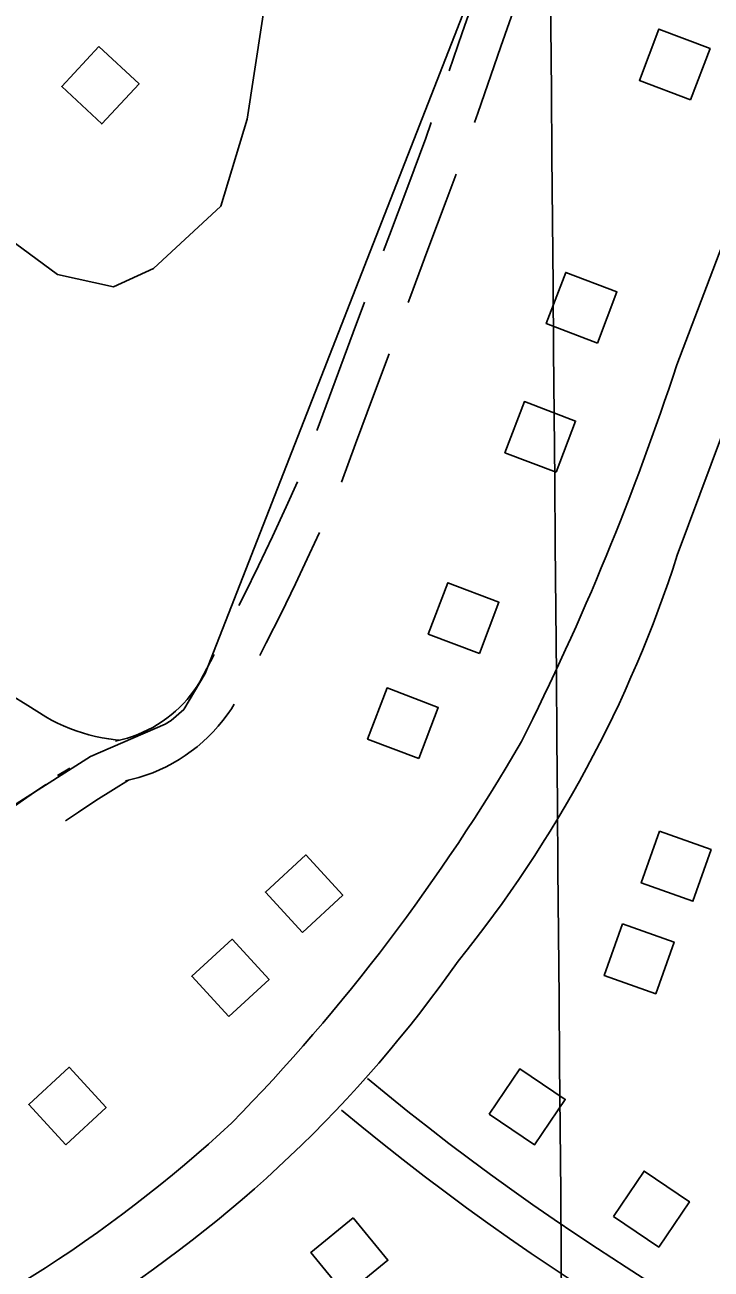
# Model space of a CAD drawing. Extents: x 3568792 to 3606828, y 529143 to 554785.
# Drawn here: x 3586510 to 3587012, y 535934 to 536843 of the extents above; entities that cross this region are included whole.
import ezdxf

# ---------------------------------------------------------------- set-up
doc = ezdxf.new("R2010")
doc.units = 0
for name, color, linetype in [('V-BLDG-OTLN', 7, 'Continuous'), ('V-GRID-MAJR', 7, 'Continuous'), ('V-ROAD-CNTR', 7, 'Continuous'), ('V-SITE-OTLN', 7, 'Continuous')]:
    doc.layers.add(name, color=color, linetype=linetype)

msp = doc.modelspace()

# ---------------------------------------------------------------- linework, layer by layer
at = {"layer": 'V-BLDG-OTLN'}
for points in [[(3586996.52, 536788.09), (3587010.7, 536825.49), (3586973.3, 536839.68), (3586959.12, 536802.27)], [(3586564.22, 536826.98), (3586537, 536797.68), (3586566.3, 536770.45), (3586593.53, 536799.76)], [(3586928.48, 536610.46), (3586942.66, 536647.86), (3586905.26, 536662.05), (3586891.08, 536624.65)], [(3586898.28, 536516.13), (3586912.47, 536553.53), (3586875.06, 536567.72), (3586860.88, 536530.32)], [(3586842.27, 536383.81), (3586856.45, 536421.21), (3586819.05, 536435.39), (3586804.87, 536397.99)], [(3586797.93, 536307.07), (3586812.12, 536344.47), (3586774.72, 536358.65), (3586760.53, 536321.25)], [(3586973.77, 536253.99), (3586960.45, 536216.27), (3586998.16, 536202.95), (3587011.48, 536240.67)], [(3586712.95, 536180.2), (3586742.4, 536207.27), (3586715.33, 536236.72), (3586685.88, 536209.65)], [(3586946.69, 536186.35), (3586933.37, 536148.64), (3586971.08, 536135.32), (3586984.4, 536173.03)], [(3586659.08, 536118.69), (3586688.53, 536145.76), (3586661.46, 536175.21), (3586632.01, 536148.14)], [(3586540.05, 536025.14), (3586569.5, 536052.21), (3586542.43, 536081.66), (3586512.98, 536054.59)], [(3586849.35, 536047.53), (3586882.48, 536025.11), (3586904.89, 536058.24), (3586871.77, 536080.66)], [(3586940.16, 535972.81), (3586973.28, 535950.39), (3586995.7, 535983.52), (3586962.58, 536005.94)], [(3586750.03, 535971.82), (3586719.06, 535946.51), (3586744.37, 535915.54), (3586775.34, 535940.84)]]:
    msp.add_lwpolyline(points, close=True, dxfattribs=at)
at = {"layer": 'V-GRID-MAJR'}
msp.add_spline([(3586912.77, 534664.87), (3586861.67, 540722.2), (3586810.54, 546783.01), (3586759.41, 552843.82), (3586759.38, 552847.27)], degree=3, dxfattribs=at)
at = {"layer": 'V-ROAD-CNTR'}
for points in [[(3587125.31, 536959.62), (3586986.4, 536594.49)], [(3586986.8, 536455.54), (3587166.6, 536937.15)], [(3586820.01, 536809.33), (3586829.53, 536836.93), (3586846.61, 536885.7), (3586853.01, 536903.73)], [(3586838.66, 536771.38), (3586841.05, 536778.33), (3586857.87, 536827.08), (3586871.45, 536865.85)], [(3586772.2, 536677.77), (3586776.51, 536689.31), (3586789.8, 536724.81), (3586803.04, 536760.11), (3586806.97, 536771.51)], [(3586790.15, 536640.07), (3586791.35, 536643.31), (3586804.61, 536678.8), (3586817.89, 536714.28), (3586825.19, 536733.72)], [(3586723.38, 536546.56), (3586723.61, 536547.19), (3586736.8, 536582.73), (3586750.01, 536618.27), (3586758.21, 536640.29)], [(3586741.41, 536508.84), (3586751.75, 536536.77), (3586764.92, 536572.29), (3586776.18, 536602.59)], [(3586666.55, 536418.74), (3586670.35, 536426.34), (3586680.79, 536447.74), (3586691.02, 536469.24), (3586701.03, 536490.84), (3586709.29, 536509.14)], [(3586681.73, 536382.25), (3586686.47, 536391.49), (3586697.25, 536413.05), (3586707.82, 536434.72), (3586718.18, 536456.49), (3586725.45, 536472.18)], [(3586576.37, 536319.88), (3586585.03, 536322.06), (3586588.75, 536323.25), (3586592.55, 536324.66), (3586596.29, 536326.24), (3586599.96, 536327.98), (3586603.56, 536329.88), (3586607.06, 536331.93), (3586610.47, 536334.13), (3586613.78, 536336.48), (3586616.98, 536338.98), (3586620.08, 536341.61), (3586623.05, 536344.37), (3586625.91, 536347.27), (3586628.63, 536350.28), (3586631.22, 536353.41), (3586633.67, 536356.65), (3586635.97, 536359.99), (3586637.99, 536363.22), (3586648.43, 536383.08)], [(3586578.86, 536320.51), (3586576.25, 536320.76), (3586571.38, 536321.4), (3586566.54, 536322.23), (3586561.73, 536323.24), (3586556.96, 536324.43), (3586552.24, 536325.8), (3586547.57, 536327.34), (3586542.97, 536329.06), (3586538.43, 536330.95), (3586533.97, 536333), (3586529.59, 536335.23), (3586525.39, 536337.56), (3586512.38, 536345.72), (3586498.83, 536353.98), (3586496.42, 536355.41)], [(3586583.66, 536290.78), (3586593.29, 536293.2), (3586598.56, 536294.89), (3586603.6, 536296.76), (3586608.55, 536298.85), (3586613.4, 536301.15), (3586618.15, 536303.66), (3586622.79, 536306.37), (3586627.3, 536309.29), (3586631.68, 536312.4), (3586635.93, 536315.7), (3586640.02, 536319.19), (3586643.95, 536322.84), (3586647.73, 536326.67), (3586651.33, 536330.65), (3586654.75, 536334.79), (3586657.99, 536339.08), (3586661.04, 536343.51), (3586663.13, 536346.84)], [(3586542.98, 536300.19), (3586533.92, 536294.63)], [(3586469.05, 536247.35), (3586469.05, 536247.35), (3586481.5, 536256.85), (3586494.07, 536266.17), (3586506.79, 536275.3), (3586519.63, 536284.25), (3586525.39, 536288.15)], [(3586539.87, 536261.72), (3586549.22, 536268.04), (3586561.95, 536276.38), (3586574.8, 536284.53), (3586585.9, 536291.34)], [(3586760.48, 536073.5), (3586775.21, 536061.38), (3586790.01, 536049.48), (3586804.93, 536037.72), (3586819.97, 536026.12), (3586835.13, 536014.67), (3586850.41, 536003.38), (3586865.8, 535992.25), (3586881.31, 535981.28), (3586896.94, 535970.47), (3586912.67, 535959.83), (3586928.55, 535949.32), (3586949.35, 535935.72), (3586970.23, 535922.27), (3586991.21, 535908.97), (3587000.59, 535903.11)], [(3586741.43, 536050.32), (3586756.28, 536038.11), (3586771.32, 536026.01), (3586786.48, 536014.06), (3586801.77, 536002.27), (3586817.18, 535990.63), (3586832.7, 535979.16), (3586848.35, 535967.85), (3586864.12, 535956.7), (3586880, 535945.71), (3586895.99, 535934.89), (3586912.06, 535924.26), (3586933.01, 535910.55), (3586954.08, 535896.99), (3586975.23, 535883.58), (3586980.4, 535880.35)]]:
    msp.add_lwpolyline(points, dxfattribs=at)
for centre, radius, start, end in [((3585092.65, 537214.86), 1992.78, 333.30158, 341.86197), ((3586112.08, 536736.73), 918.81, 321.05377, 342.17922), ((3585646.3, 537031.99), 1418.56, 315.68582, 329.85107), ((3586053.97, 536701.47), 944.01, 302.06439, 324.93823), ((3585976.23, 536782.77), 1009.73, 291.8357, 312.72461)]:
    msp.add_arc(centre, radius, start, end, dxfattribs=at)
at = {"layer": 'V-SITE-OTLN'}
for points in [[(3586033.17, 537030.57), (3586436.07, 536732.6), (3586534.07, 536660.61), (3586574.95, 536651.44), (3586604.05, 536665.01), (3586653.22, 536710.35), (3586672.43, 536773.93), (3586709.85, 537017.14)], [(3586847.25, 536894.16), (3586641.73, 536369.31), (3586626.23, 536342.98), (3586617.12, 536334.82), (3586612.58, 536332.1), (3586558.03, 536308.7), (3586454.46, 536242.79)]]:
    msp.add_lwpolyline(points, dxfattribs=at)

doc.saveas('drawing.dxf')
